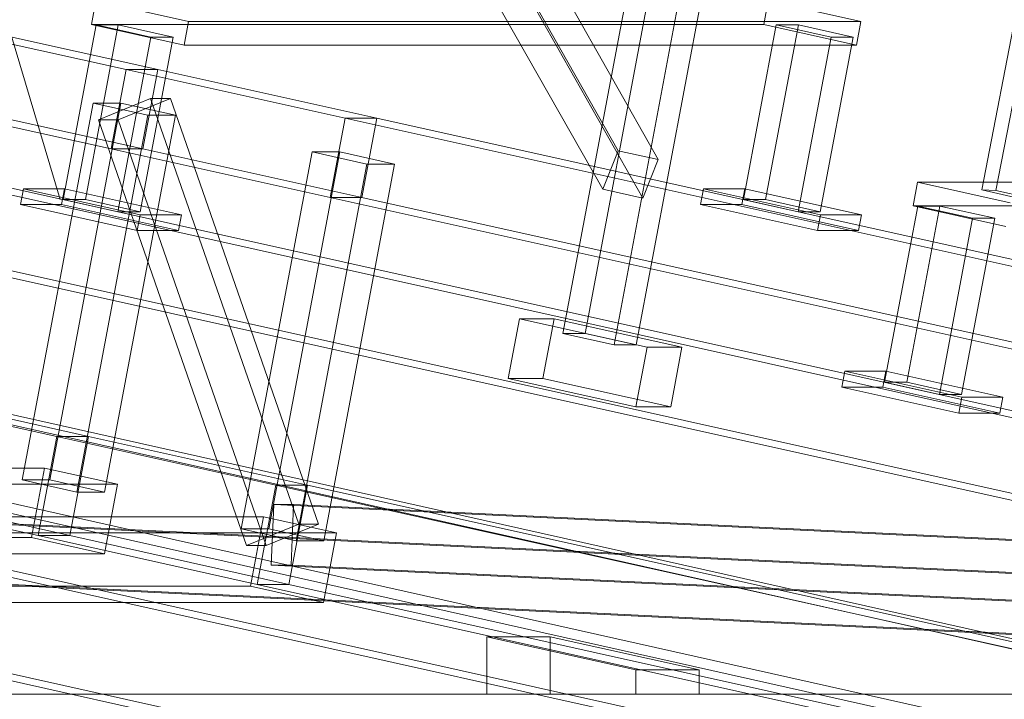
# Model space of a CAD drawing. Header units: millimetres. Extents: x -4738 to 65662, y -68080 to 6847.
# Tile 822 of 1056: x 18799 to 19285, y 2033 to 2369. Entities that reach past the tile are written whole.
import ezdxf

# ---------------------------------------------------------------- set-up
doc = ezdxf.new("R2010")
doc.units = ezdxf.units.MM
doc.layers.add('COTAS_P', color=1, linetype='Continuous', lineweight=0)
doc.layers.add('lateral_C10', color=7, linetype='Continuous', lineweight=0)
doc.dimstyles.new('R19_100', dxfattribs={"dimtxt": 250, "dimasz": 150, "dimexe": 150, "dimexo": 80, "dimgap": 100, "dimtad": 1, "dimtih": 1, "dimtoh": 1, "dimdsep": 46, "dimcen": 0.09, "dimadec": 0, "dimazin": 0, "dimtfac": 1, "dimtdec": 4, "dimtofl": 0, "dimtmove": 0, "dimatfit": 3, "dimfxl": 1, "dimtolj": 1, "dimtzin": 0, "dimarcsym": 0})

# ---------------------------------------------------------------- blocks, each defined once
blk = doc.blocks.new('DIM_R31_4')
at = {"layer": 'COTAS_P'}
for p, q in [((15248.37, 1279.09), (24311.82, 4109.09)), ((24311.82, 4109.09), (24155.23, 4107.34)), ((24311.82, 4109.09), (24182.05, 4021.43)), ((24580.07, 3250), (24311.82, 4109.09)), ((15248.37, 1279.09), (15378.14, 1366.76)), ((15248.37, 1279.09), (15404.97, 1280.85)), ((15516.62, 420), (15248.37, 1279.09))]:
    blk.add_line(p, q, dxfattribs=at)
blk.add_text('9495 P', height=250, rotation=17.3406, dxfattribs=at).set_placement((19750.29, 2789.55))
blk = doc.blocks.new('DIM_R31_19')
at = {"layer": 'COTAS_P'}
for p, q in [((18373.54, 2430), (18773.54, 2430)), ((18773.54, 2430), (18728.54, 2280)), ((18773.54, 0), (18773.54, 2430)), ((18773.54, 2430), (18818.54, 2280)), ((18773.54, 0), (18728.54, 150)), ((18773.54, 0), (18818.54, 150)), ((18373.54, 0), (18773.54, 0))]:
    blk.add_line(p, q, dxfattribs=at)
blk.add_text('2430 P', height=250, rotation=90, dxfattribs=at).set_placement((18673.54, 1215))

msp = doc.modelspace()

# ---------------------------------------------------------------- linework, layer by layer
at = {"layer": 'lateral_C10'}
for p, q in [((19312.391, 2483.166), (19273.877, 2284.666)), ((19280.863, 2284.416), (19319.376, 2482.917)), ((18368.658, 2451.39), (18851.126, 2344.135)), ((18866.756, 2344.135), (18384.288, 2451.39)), ((19094.25, 2304.049), (19020.922, 2433.369)), ((19108.477, 2434.238), (19066.955, 2213.806)), ((19077.896, 2213.806), (19119.418, 2434.238)), ((19040.762, 2428.959), (19114.09, 2299.639)), ((19092.206, 2208.192), (19133.727, 2428.625)), ((19144.668, 2428.625), (19103.147, 2208.192)), ((19086.646, 2284.99), (19013.318, 2414.31)), ((18843.744, 2304.947), (18361.276, 2412.203)), ((18859.374, 2304.947), (18376.906, 2412.203)), ((19106.486, 2280.579), (19033.158, 2409.899)), ((18836.233, 2378.098), (18834.018, 2366.342)), ((18836.233, 2378.098), (18882.045, 2367.914)), ((19166.155, 2366.342), (19168.37, 2378.098)), ((19214.181, 2367.914), (19168.37, 2378.098)), ((18836.342, 2366.216), (18820.086, 2279.914)), ((18831.027, 2279.914), (18847.283, 2366.216)), ((18879.83, 2356.158), (18834.018, 2366.342)), ((18834.018, 2366.342), (19166.155, 2366.342)), ((18847.283, 2366.216), (18836.342, 2366.216)), ((18836.342, 2366.216), (18863.396, 2360.202)), ((18874.337, 2360.202), (18847.283, 2366.216)), ((18879.83, 2356.158), (18882.045, 2367.914)), ((18882.045, 2367.914), (19214.181, 2367.914)), ((19172.386, 2366.216), (19156.13, 2279.914)), ((19166.155, 2366.342), (19211.967, 2356.158)), ((19167.071, 2279.914), (19183.327, 2366.216)), ((19183.327, 2366.216), (19172.386, 2366.216)), ((19172.386, 2366.216), (19199.441, 2360.202)), ((19210.381, 2360.202), (19183.327, 2366.216)), ((19214.181, 2367.914), (19211.967, 2356.158)), ((18847.14, 2273.9), (18863.396, 2360.202)), ((18874.337, 2360.202), (18858.081, 2273.9)), ((18863.396, 2360.202), (18874.337, 2360.202)), ((19183.184, 2273.9), (19199.441, 2360.202)), ((19210.381, 2360.202), (19194.125, 2273.9)), ((19199.441, 2360.202), (19210.381, 2360.202)), ((19211.967, 2356.158), (18879.83, 2356.158)), ((18843.744, 2304.947), (18851.126, 2344.135)), ((18851.126, 2344.135), (18866.756, 2344.135)), ((18851.126, 2344.135), (18959.343, 2320.078)), ((18866.756, 2344.135), (18859.374, 2304.947)), ((18974.973, 2320.078), (18866.756, 2344.135)), ((18834.885, 2327.548), (18799.822, 2141.406)), ((18813.499, 2141.406), (18848.561, 2327.548)), ((18834.885, 2327.548), (18861.939, 2321.534)), ((18848.561, 2327.548), (18834.885, 2327.548)), ((18837.45, 2319.236), (18863.281, 2329.846)), ((18873.05, 2329.846), (18847.219, 2319.236)), ((18875.615, 2321.534), (18848.561, 2327.548)), ((18863.281, 2329.846), (18873.05, 2329.846)), ((18863.281, 2329.846), (18936.436, 2119.646)), ((18946.204, 2119.646), (18873.05, 2329.846)), ((18826.877, 2135.391), (18861.939, 2321.534)), ((18840.553, 2135.391), (18875.615, 2321.534)), ((18861.939, 2321.534), (18875.615, 2321.534)), ((18623.299, 2320.078), (19705.47, 2079.505)), ((19721.1, 2079.505), (18638.929, 2320.078)), ((18847.219, 2319.236), (18837.45, 2319.236)), ((18910.605, 2109.036), (18837.45, 2319.236)), ((18920.374, 2109.036), (18847.219, 2319.236)), ((18951.961, 2280.89), (18959.343, 2320.078)), ((18959.343, 2320.078), (18974.973, 2320.078)), ((18959.343, 2320.078), (20041.514, 2079.505)), ((18974.973, 2320.078), (18967.591, 2280.89)), ((20057.144, 2079.505), (18974.973, 2320.078)), ((18859.374, 2304.947), (18843.744, 2304.947)), ((18951.961, 2280.89), (18843.744, 2304.947)), ((18967.591, 2280.89), (18859.374, 2304.947)), ((18943.102, 2303.491), (18908.039, 2117.348)), ((18921.716, 2117.348), (18956.778, 2303.491)), ((18943.102, 2303.491), (18970.156, 2297.477)), ((18956.778, 2303.491), (18943.102, 2303.491)), ((18983.832, 2297.477), (18956.778, 2303.491)), ((19086.646, 2284.99), (19094.25, 2304.049)), ((19094.25, 2304.049), (19114.09, 2299.639)), ((18935.094, 2111.334), (18970.156, 2297.477)), ((18948.77, 2111.334), (18983.832, 2297.477)), ((18970.156, 2297.477), (18983.832, 2297.477)), ((19114.09, 2299.639), (19106.486, 2280.579)), ((19242.176, 2288.565), (19239.961, 2276.809)), ((19574.312, 2288.565), (19242.176, 2288.565)), ((19242.176, 2288.565), (19287.987, 2278.381)), ((18800.435, 2285.282), (18798.959, 2277.444)), ((18820.754, 2285.282), (18800.435, 2285.282)), ((18800.435, 2285.282), (18858.151, 2272.451)), ((18819.278, 2277.444), (18820.754, 2285.282)), ((18878.47, 2272.451), (18820.754, 2285.282)), ((19106.486, 2280.579), (19086.646, 2284.99)), ((19136.479, 2285.282), (19135.003, 2277.444)), ((19156.798, 2285.282), (19136.479, 2285.282)), ((19136.479, 2285.282), (19194.195, 2272.451)), ((19155.322, 2277.444), (19156.798, 2285.282)), ((19214.514, 2272.451), (19156.798, 2285.282)), ((19273.877, 2284.666), (19280.863, 2284.416)), ((19291.913, 2280.656), (19273.877, 2284.666)), ((19280.863, 2284.416), (19298.899, 2280.406)), ((19698.089, 2040.317), (18615.917, 2280.89)), ((19713.719, 2040.317), (18631.547, 2280.89)), ((18856.675, 2264.614), (18798.959, 2277.444)), ((18798.959, 2277.444), (18819.278, 2277.444)), ((18819.278, 2277.444), (18876.994, 2264.614)), ((18847.14, 2273.9), (18820.086, 2279.914)), ((18820.086, 2279.914), (18831.027, 2279.914)), ((18831.027, 2279.914), (18858.081, 2273.9)), ((18967.591, 2280.89), (18951.961, 2280.89)), ((20034.133, 2040.317), (18951.961, 2280.89)), ((20049.763, 2040.317), (18967.591, 2280.89)), ((19192.719, 2264.614), (19135.003, 2277.444)), ((19135.003, 2277.444), (19155.322, 2277.444)), ((19155.322, 2277.444), (19213.038, 2264.614)), ((19183.184, 2273.9), (19156.13, 2279.914)), ((19156.13, 2279.914), (19167.071, 2279.914)), ((19167.071, 2279.914), (19194.125, 2273.9)), ((19242.285, 2276.683), (19225.9, 2189.699)), ((19236.841, 2189.699), (19253.226, 2276.683)), ((19285.773, 2266.625), (19239.961, 2276.809)), ((19239.961, 2276.809), (19572.098, 2276.809)), ((19253.226, 2276.683), (19242.285, 2276.683)), ((19242.285, 2276.683), (19269.339, 2270.669)), ((19280.28, 2270.669), (19253.226, 2276.683)), ((18858.081, 2273.9), (18847.14, 2273.9)), ((18856.675, 2264.614), (18858.151, 2272.451)), ((18858.151, 2272.451), (18878.47, 2272.451)), ((18878.47, 2272.451), (18876.994, 2264.614)), ((19194.125, 2273.9), (19183.184, 2273.9)), ((19192.719, 2264.614), (19194.195, 2272.451)), ((19194.195, 2272.451), (19214.514, 2272.451)), ((19214.514, 2272.451), (19213.038, 2264.614)), ((18334.518, 2270.146), (18816.986, 2162.891)), ((18832.616, 2162.891), (18350.148, 2270.146)), ((19252.955, 2183.685), (19269.339, 2270.669)), ((19280.28, 2270.669), (19263.895, 2183.685)), ((19269.339, 2270.669), (19280.28, 2270.669)), ((18876.994, 2264.614), (18856.675, 2264.614)), ((19213.038, 2264.614), (19192.719, 2264.614)), ((27685.833, 137.844), (18242.389, 2253.71)), ((18437.764, 2253.71), (27881.207, 137.844)), ((18241.459, 2248.813), (27684.903, 132.947)), ((27880.277, 132.947), (18436.834, 2248.813)), ((18807.759, 2113.906), (18325.291, 2221.161)), ((18823.389, 2113.906), (18340.921, 2221.161)), ((19045.445, 2220.955), (19039.909, 2191.564)), ((19062.638, 2220.955), (19045.445, 2220.955)), ((19045.445, 2220.955), (19108.572, 2206.922)), ((19057.102, 2191.564), (19062.638, 2220.955)), ((19125.765, 2206.922), (19062.638, 2220.955)), ((19092.206, 2208.192), (19066.955, 2213.806)), ((19066.955, 2213.806), (19077.896, 2213.806)), ((19077.896, 2213.806), (19103.147, 2208.192)), ((19103.147, 2208.192), (19092.206, 2208.192)), ((19103.036, 2177.531), (19108.572, 2206.922)), ((19108.572, 2206.922), (19125.765, 2206.922)), ((19125.765, 2206.922), (19120.229, 2177.531)), ((19206.25, 2195.067), (19204.773, 2187.229)), ((19226.568, 2195.067), (19206.25, 2195.067)), ((19206.25, 2195.067), (19263.965, 2182.236)), ((19225.092, 2187.229), (19226.568, 2195.067)), ((19284.284, 2182.236), (19226.568, 2195.067)), ((19103.036, 2177.531), (19039.909, 2191.564)), ((19039.909, 2191.564), (19057.102, 2191.564)), ((19057.102, 2191.564), (19120.229, 2177.531)), ((19252.955, 2183.685), (19225.9, 2189.699)), ((19225.9, 2189.699), (19236.841, 2189.699)), ((19236.841, 2189.699), (19263.895, 2183.685)), ((19262.489, 2174.399), (19204.773, 2187.229)), ((19204.773, 2187.229), (19225.092, 2187.229)), ((19225.092, 2187.229), (19282.808, 2174.399)), ((19263.895, 2183.685), (19252.955, 2183.685)), ((19262.489, 2174.399), (19263.965, 2182.236)), ((19263.965, 2182.236), (19284.284, 2182.236)), ((19284.284, 2182.236), (19282.808, 2174.399)), ((19120.229, 2177.531), (19103.036, 2177.531)), ((19282.808, 2174.399), (19262.489, 2174.399)), ((18807.759, 2113.906), (18816.986, 2162.891)), ((18816.986, 2162.891), (18832.616, 2162.891)), ((18816.986, 2162.891), (18925.203, 2138.834)), ((18832.616, 2162.891), (18823.389, 2113.906)), ((18940.833, 2138.834), (18832.616, 2162.891)), ((18810.889, 2147.306), (18459.215, 2147.306)), ((18804.43, 2113.017), (18810.889, 2147.306)), ((18846.961, 2139.287), (18810.889, 2147.306)), ((18799.822, 2141.406), (18813.499, 2141.406)), ((18826.877, 2135.391), (18799.822, 2141.406)), ((18813.499, 2141.406), (18840.553, 2135.391)), ((18495.287, 2139.287), (18846.961, 2139.287)), ((18589.159, 2138.834), (19671.331, 1898.261)), ((19686.961, 1898.261), (18604.789, 2138.834)), ((18846.961, 2139.287), (18840.503, 2104.998)), ((18915.976, 2089.849), (18925.203, 2138.834)), ((18925.203, 2138.834), (18940.833, 2138.834)), ((18925.203, 2138.834), (20007.375, 1898.261)), ((18940.833, 2138.834), (18931.606, 2089.849)), ((20023.005, 1898.261), (18940.833, 2138.834)), ((18840.553, 2135.391), (18826.877, 2135.391)), ((18588.095, 2129.326), (19705.329, 2074.896)), ((19715.097, 2074.896), (18597.863, 2129.326)), ((18922.902, 2099.356), (18924.139, 2129.326)), ((18924.139, 2129.326), (18933.908, 2129.326)), ((18924.139, 2129.326), (20041.373, 2074.896)), ((18933.908, 2129.326), (18932.671, 2099.356)), ((20051.142, 2074.896), (18933.908, 2129.326)), ((18919.106, 2123.249), (18567.432, 2123.249)), ((18912.647, 2088.96), (18919.106, 2123.249)), ((18955.179, 2115.23), (18919.106, 2123.249)), ((18908.039, 2117.348), (18921.716, 2117.348)), ((18935.094, 2111.334), (18908.039, 2117.348)), ((18936.436, 2119.646), (18910.605, 2109.036)), ((18920.374, 2109.036), (18946.204, 2119.646)), ((18921.716, 2117.348), (18948.77, 2111.334)), ((18946.204, 2119.646), (18936.436, 2119.646)), ((18452.756, 2113.017), (18804.43, 2113.017)), ((18603.504, 2115.23), (18955.179, 2115.23)), ((18804.43, 2113.017), (18840.503, 2104.998)), ((18823.389, 2113.906), (18807.759, 2113.906)), ((18915.976, 2089.849), (18807.759, 2113.906)), ((18931.606, 2089.849), (18823.389, 2113.906)), ((18948.77, 2111.334), (18935.094, 2111.334)), ((18955.179, 2115.23), (18948.72, 2080.941)), ((18910.605, 2109.036), (18920.374, 2109.036)), ((18840.503, 2104.998), (18488.828, 2104.998)), ((19704.092, 2044.926), (18586.858, 2099.356)), ((19713.86, 2044.926), (18596.626, 2099.356)), ((18932.671, 2099.356), (18922.902, 2099.356)), ((20040.136, 2044.926), (18922.902, 2099.356)), ((20049.904, 2044.926), (18932.671, 2099.356)), ((18560.973, 2088.96), (18912.647, 2088.96)), ((19662.104, 1849.276), (18579.932, 2089.849)), ((19677.734, 1849.276), (18595.562, 2089.849)), ((18912.647, 2088.96), (18948.72, 2080.941)), ((18931.606, 2089.849), (18915.976, 2089.849)), ((19998.148, 1849.276), (18915.976, 2089.849)), ((20013.778, 1849.276), (18931.606, 2089.849)), ((18948.72, 2080.941), (18597.046, 2080.941)), ((19060.603, 2063.93), (19029.343, 2063.93)), ((19029.343, 2063.93), (19102.982, 2047.56)), ((19029.343, 2063.93), (19029.343, 2035.56)), ((19134.242, 2047.56), (19060.603, 2063.93)), ((19060.603, 2035.56), (19060.603, 2063.93)), ((19102.982, 2047.56), (19134.242, 2047.56)), ((19102.982, 2035.56), (19102.982, 2047.56)), ((19134.242, 2047.56), (19134.242, 2035.56)), ((19405.667, 2035.56), (18366.275, 2035.56)), ((18421.504, 2035.56), (19460.897, 2035.56)), ((19102.982, 2035.56), (19029.343, 2035.56)), ((19029.343, 2035.56), (19060.603, 2035.56)), ((19060.603, 2035.56), (19134.242, 2035.56)), ((19134.242, 2035.56), (19102.982, 2035.56))]:
    msp.add_line(p, q, dxfattribs=at)

# ---------------------------------------------------------------- dimensions: what is measured, and where the dimension line sits
at = {"layer": 'COTAS_P'}
for p1, p2, distance, picture, middle in [((15516.618, 420), (24580.067, 3250), 900, 'DIM_R31_4', (19780.096, 2694.095)), ((18373.544, 0), (18373.544, 2430), -400, 'DIM_R31_19', (18773.544, 1215))]:
    dim = msp.add_aligned_dim(p1=p1, p2=p2, distance=distance, text='<> P', dimstyle='R19_100', dxfattribs=at)
    dim.commit()
    dim.dimension.update_dxf_attribs({"geometry": picture, "text_midpoint": middle})

doc.saveas('drawing.dxf')
